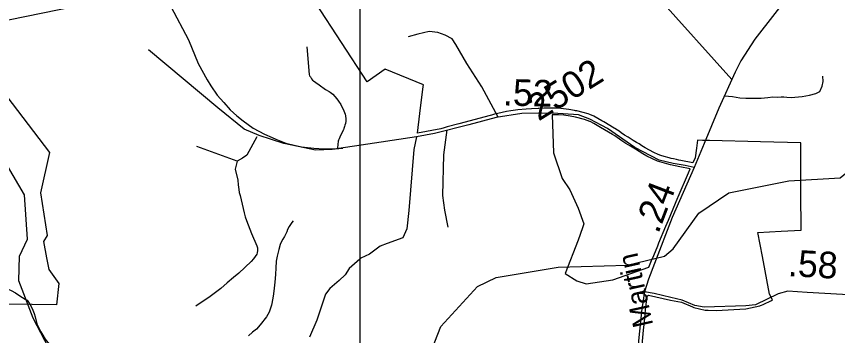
# Model space of a CAD drawing. Extents: x 2001466 to 31450019, y -30647475 to 847247.
# Drawn here: x 2166604 to 2174326, y 735129 to 738129 of the extents above; entities that cross this region are included whole.
import ezdxf

# ---------------------------------------------------------------- set-up
doc = ezdxf.new("R2010")
doc.units = 0
for name, color, linetype in [('Exist Boundary Political City Limit New', 7, 'Continuous'), ('Exist Boundary Political City Limit New Hole', 7, 'Continuous'), ('Exist Hydrographic Creek Single Shore', 7, 'Continuous'), ('Exist Hydrographic Misc Water Feature', 7, 'Continuous'), ('Exist Road Non-System Type 51', 7, 'Continuous'), ('Exist Road Secondary Mileage Hundredths English Label', 7, 'Continuous'), ('Exist Road Secondary Type 41 Attributed', 7, 'Continuous'), ('Exist Road Secondary Type 51 Attributed', 7, 'Continuous'), ('Exist Road Secondary Type 51 Label', 7, 'Continuous'), ('Exist Road Secondary Type 51 Number Label', 7, 'Continuous'), ('Exist Utilities Electrical Transmission Line', 7, 'Continuous'), ('Map Preparation Boundary City Limit Buffer Line', 7, 'Continuous'), ('Map Preparation Inset Cut Line', 7, 'Continuous'), ('Prop Road Primary Interstate Projected', 7, 'Continuous')]:
    doc.layers.add(name, color=color, linetype=linetype)

msp = doc.modelspace()

# ---------------------------------------------------------------- linework, layer by layer
at = {"layer": 'Exist Boundary Political City Limit New'}
for points in [[(2173713, 735464.9), (2173686, 735517.8), (2173618.5, 735872.9), (2173575.8, 736098.9), (2173796.2, 736110.6), (2173981.8, 736120.2), (2173980.2, 736473.1), (2173979.2, 736941.2), (2173601, 736950.2), (2173119.8, 736961.7), (2173055, 736963.2), (2173007.2, 736964.4), (2172997.8, 736891.6), (2172986, 736801), (2172964.5, 736752.2), (2172852.5, 736775.1), (2172831.8, 736779), (2172810.5, 736783.1), (2172782, 736789.2), (2172761.2, 736794.1), (2172740.5, 736799.3), (2172693.8, 736812.1), (2172664.8, 736820.8), (2172639.8, 736830.1), (2172597.8, 736849.6), (2172556.8, 736870.8), (2172517, 736893.6), (2172484, 736913.8), (2172458.8, 736930.8), (2172436, 736943.7), (2172402.8, 736963.8), (2172355.8, 736992.8), (2172323.2, 737013.9), (2172291, 737036.1), (2172271.8, 737049.6), (2172256, 737060.1), (2172232.5, 737074.3), (2172223.2, 737079.9), (2172128, 737136.6), (2172107.8, 737148.6), (2172035, 737191.1), (2171994.5, 737207.1), (2171981.5, 737211.9), (2171933.8, 737225.6), (2171874, 737241.1), (2171860.2, 737241.9), (2171852.5, 737243.8), (2171799.8, 737253.1), (2171748.5, 737260.2), (2171697.2, 737265.1), (2171656, 737267.3), (2171604.8, 737267.9), (2171564.2, 737266.8), (2171514.8, 737263.5), (2171509.8, 737263.4), (2171448.5, 737261.3), (2171396, 737257.9), (2171317.5, 737249.8), (2171254, 737240.7), (2171213, 737233.6), (2171131.2, 737216.4), (2171100.8, 737208.9), (2171070.8, 737201), (2171060.2, 737198.1), (2170765.2, 737120.5), (2170655.2, 737090.1), (2170627, 737082.8), (2170593.5, 737073.6), (2170373.8, 737031.9), (2170396.8, 737216.1), (2170429, 737469.8), (2170431.2, 737486.5), (2170070, 737631.6), (2169901, 737513.5), (2169418.5, 738252.2)], [(2166409.8, 737506.1), (2166915.8, 736851.2), (2166830.2, 736471.4), (2166892.8, 736070.2), (2166859.2, 736013.1), (2166887.8, 735858.6), (2166908.2, 735749.1), (2167002.2, 735617.8), (2166981.8, 735417.1), (2166523.8, 735423.6)], [(2172477.8, 734935.6), (2172501.2, 735180.5), (2172508.8, 735257.2), (2172519.8, 735369.9), (2172524.5, 735420.3), (2172527.5, 735446.9), (2172531, 735473.5), (2172535.2, 735499.9), (2172538.2, 735502.3), (2172546.2, 735508.4), (2172755, 735462.9), (2172857, 735443.4), (2172961.5, 735398.5), (2172973.5, 735393.4), (2173079.8, 735367.1), (2173109.8, 735366.7), (2173183.5, 735365.7), (2173461.5, 735380.2), (2173594.5, 735409.1), (2173600.8, 735410.5), (2173611, 735415.3), (2173625, 735422.1), (2173704.8, 735460.2), (2173713, 735464.9)]]:
    msp.add_lwpolyline(points, dxfattribs=at)
at = {"layer": 'Exist Boundary Political City Limit New Hole'}
msp.add_lwpolyline([(2171874.2, 735643.1), (2171962.8, 735617), (2172212.5, 735654.3), (2172550.5, 735770.9), (2172576.8, 735835.8), (2172596.8, 735880.9), (2172634.8, 735972.9), (2172642.2, 735990.8), (2172646, 736000), (2172710.8, 736157.6), (2172734.5, 736213.9), (2172825, 736428.1), (2172827.5, 736433.9), (2172923.8, 736660.1), (2172940, 736697.2), (2172842.8, 736716), (2172754, 736734.1), (2172697, 736748.8), (2172633, 736767.8), (2172585.5, 736788.8), (2172531, 736816.6), (2172493, 736838.1), (2172426.8, 736879.9), (2172378.2, 736908.4), (2172335.5, 736934.7), (2172298, 736958.6), (2172230.5, 737005.2), (2172209.2, 737018.2), (2172095.8, 737085.9), (2172033.5, 737122), (2171999, 737140.2), (2171994.5, 737141.9), (2171945.8, 737160.9), (2171862.2, 737181.6), (2171812.5, 737191.4), (2171751.2, 737199.5), (2171702.5, 737204.6), (2171643, 737205.2), (2171653.8, 736845.4), (2171736.8, 736604.5), (2171807.8, 736498.8), (2171885, 736326.1), (2171939.2, 736177.9), (2171926, 736141.1), (2171885.2, 736025.2), (2171762.5, 735712), (2171874.2, 735643.1)], dxfattribs=at)
at = {"layer": 'Exist Hydrographic Creek Single Shore'}
msp.add_lwpolyline([(2168088.1, 733418.7), (2167946.2, 733493.8), (2167787, 733657.8), (2167493, 734132.9), (2167199.2, 734453.9), (2166761.2, 735292.8), (2166626, 735643.3), (2166633, 735876.1), (2166707, 736035.2), (2166680.2, 736452.5), (2166520, 736724.7), (2166503, 736816.9), (2166327.1, 737007.5), (2166284, 737149.4), (2166150.1, 737289.9), (2166074, 737504.7), (2165998.2, 737630.9), (2166014.2, 737755.3), (2166246.1, 737980.1), (2166287.8, 738049)], dxfattribs=at)
at = {"layer": 'Exist Hydrographic Misc Water Feature'}
for points in [[(2170447, 734682.6), (2170487, 734941), (2170594, 735214.3), (2170941, 735591), (2171116.1, 735676), (2171699, 735772.3), (2172348, 735791.9), (2172698, 735876.6), (2172781.1, 735943.8), (2173020, 736280.1), (2173302.1, 736471.1), (2173868.1, 736584.1), (2174351, 736610.3), (2174401, 736652), (2174524, 736970.9), (2174555, 737344.3)], [(2169204.6, 736207), (2169194.5, 736191), (2169169.1, 736154.7), (2169152.9, 736124.7), (2169145.5, 736102.7), (2169135.1, 736078.7), (2169125.6, 736060.6), (2169107.6, 736036.2), (2169096.1, 736012.4), (2169083.6, 735984.3), (2169070.1, 735938), (2169054.7, 735876.3), (2169047.1, 735827.9), (2169043.2, 735764), (2169039.5, 735706.2), (2169035.8, 735664.1), (2169034, 735632), (2169028, 735576.1), (2169020.8, 735520), (2169014.9, 735479.9), (2169001, 735413.9), (2168979.6, 735349.7), (2168955.8, 735303.9), (2168896.4, 735229.3), (2168860.3, 735189.3), (2168822.6, 735160.9), (2168787.1, 735126.9)], [(2165975.8, 735468.8), (2165994.1, 735468.9), (2166015.6, 735470.9), (2166037.9, 735476.9), (2166061.7, 735485.4), (2166085.5, 735497.3), (2166117.5, 735511.5), (2166145.6, 735523.9), (2166175.5, 735537.6), (2166233.4, 735556), (2166289.3, 735570.3), (2166351.3, 735584.9), (2166395.4, 735589.1), (2166432.9, 735585.5), (2166455, 735583.3), (2166499.3, 735575.4), (2166525.4, 735565.9), (2166555.3, 735552), (2166593.6, 735532.4), (2166627.3, 735510.2), (2166661.5, 735488.5), (2166685.3, 735470.7), (2166705.4, 735461.1)], [(2166705.4, 735461.1), (2166717.7, 735443), (2166742.3, 735401.2), (2166758.3, 735367.2), (2166770.4, 735335.3), (2166778.6, 735305.3), (2166794.8, 735239.5), (2166814.9, 735197.5), (2166833.1, 735163.5), (2166851.6, 735132), (2166875.4, 735095.9), (2166910, 735048.1), (2166938.1, 735006.1), (2166960.3, 734972.3), (2166980.6, 734944.5), (2166990.4, 734926.8), (2166994.5, 734914.9)]]:
    msp.add_lwpolyline(points, dxfattribs=at)
at = {"layer": 'Exist Road Non-System Type 51'}
for p, q in [((2173330.7, 737534.5), (2172559.3, 738395.7)), ((2168679.8, 736769.6), (2168300, 736907))]:
    msp.add_line(p, q, dxfattribs=at)
for points in [[(2171132.4, 737181.6), (2170978.9, 737466.3), (2170840.5, 737685.6), (2170736.7, 737864.5), (2170700.2, 737918.4), (2170634.1, 737953.1), (2170565.4, 737976), (2170484.9, 737985.7), (2170377.2, 737960.7), (2170286.9, 737935.7)], [(2170364.7, 736998.2), (2169972.1, 736937.8), (2169572.3, 736877.1), (2169416.4, 736870.8), (2169119.3, 736933.6), (2168887, 737009), (2168744.6, 737069.8), (2168497.7, 737268.7), (2167845.8, 737813.2)], [(2169335.8, 737843.6), (2169356.6, 737582.9), (2169360.8, 737571.4), (2169368, 737559.6), (2169378.4, 737542), (2169386.8, 737531), (2169395.8, 737524.1), (2169418.9, 737507.2), (2169449, 737485.2), (2169509.2, 737443.3), (2169543.1, 737423.4), (2169554.6, 737416.8), (2169567.2, 737407.6), (2169578.2, 737397.5), (2169615.3, 737355.6), (2169633.5, 737333.6), (2169653.4, 737301.8), (2169683.6, 737241.8), (2169695.7, 737209.9), (2169699, 737194.3), (2169701.9, 737167.4), (2169701.4, 737145.6), (2169697.4, 737122.9), (2169693.4, 737106.6), (2169690.2, 737093.3), (2169683.8, 737075.4), (2169678.3, 737061.9), (2169648.3, 737003.7), (2169644.1, 736994.2), (2169637.6, 736977.8), (2169633, 736966.5), (2169630.6, 736957.7), (2169622.6, 736893.2)], [(2173261.6, 737383), (2173338.5, 737376.2), (2173407, 737362.5), (2173461.8, 737359.4), (2173521.2, 737359.4), (2173606.4, 737360.9), (2173668.8, 737367), (2173715.7, 737371.6), (2173759.9, 737370.1), (2173794.9, 737373.1), (2173820.7, 737373.1), (2173849.7, 737370.1), (2173889.2, 737367), (2173924.2, 737368.6), (2173992.7, 737376.2), (2174062.7, 737388.4), (2174122.1, 737403.6), (2174158.6, 737423.4), (2174179.9, 737472.1), (2174189.1, 737516.3), (2174187.6, 737568.1)], [(2170652, 737062.9), (2170620.4, 736829.2), (2170611.2, 736444.6), (2170629.5, 736307.2), (2170661.5, 736147)], [(2168862.9, 736998.5), (2168771.4, 736824.6), (2168729.4, 736795.8), (2168679.8, 736769.6)], [(2170364.7, 736998.2), (2170340.7, 736879), (2170292.6, 736303.8), (2170275.3, 736132.6), (2170238.8, 736048.3), (2170089.5, 735993.6), (2170025.4, 735970.7), (2169922.4, 735892.9), (2169842.3, 735856.3), (2169832.9, 735848.1)], [(2168679.8, 736769.6), (2168661.5, 736691.8), (2168685.1, 736588.3), (2168688.3, 736546.5), (2168693.8, 736502.4), (2168699.6, 736474.6), (2168707.2, 736447.1), (2168745.4, 736282.7), (2168753.9, 736244.8), (2168766, 736210.9), (2168813, 736087.2), (2168865.9, 735973.7), (2168870.9, 735952.8), (2168872.1, 735927.8), (2168868.3, 735907.6), (2168862.8, 735893.6), (2168832.8, 735851.4), (2168811.1, 735825.2), (2168695.8, 735716.2), (2168646, 735675.8), (2168584.5, 735623.5), (2168526.9, 735572.9), (2168524.9, 735570.9), (2168413.4, 735488), (2168369.8, 735457.7), (2168292.1, 735405.1)], [(2169832.9, 735848.1), (2169734, 735760.1), (2169695.5, 735698.6), (2169637.9, 735645.9), (2169551.3, 735570.8), (2169509.1, 735517), (2169427.9, 735275), (2169358.7, 735113.4)]]:
    msp.add_lwpolyline(points, dxfattribs=at)
at = {"layer": 'Exist Road Secondary Type 41 Attributed'}
msp.add_lwpolyline([(2175490.7, 735637.3), (2175270.4, 735574.5), (2175052.8, 735524.2), (2174868.6, 735499.1), (2174646.8, 735499.1), (2174039.9, 735534.7), (2173856.8, 735545.1), (2173766.8, 735520), (2173553.3, 735419.5), (2173463.3, 735409), (2173072, 735396.5), (2172982, 735413.2), (2172864.8, 735463.5), (2172758.1, 735486.5)], dxfattribs=at)
at = {"layer": 'Exist Road Secondary Type 51 Attributed'}
for points in [[(2175102.8, 741421.5), (2175065.9, 741030), (2175053.3, 740715.9), (2175023, 740207), (2175010.4, 740072.9), (2174985.3, 739974.5), (2174935.1, 739836.3), (2174649.4, 739327.4), (2174557.3, 739191.2), (2174427.6, 739059.3), (2174156.6, 738707.5), (2173901.2, 738372.4), (2173548.6, 737913.7), (2173416.8, 737710.6), (2173362.4, 737603.8), (2173208.5, 737266.6), (2173070.4, 736933.6), (2172976.2, 736709.5)], [(2172976.2, 736709.5), (2172891.5, 736728.4), (2172780.6, 736745.1), (2172648.7, 736778.7), (2172420.6, 736898), (2172163.2, 737073.9), (2171995.8, 737161.9), (2171888, 737203.8), (2171647.3, 737220.5), (2171356.4, 737216.4), (2171113.7, 737178.7), (2170858.3, 737109.5), (2170535, 737027.9), (2170364.7, 736998.2)], [(2172976.2, 736709.5), (2172770.1, 736240.4), (2172604.8, 735806.9), (2172548.3, 735658.2), (2172510.6, 735539.9)], [(2172510.6, 735539.9), (2172485.5, 735379.7), (2172457.8, 735111.6), (2172427.4, 734797.5), (2172403.9, 734676), (2172305, 734344.1), (2172226.5, 734102.2), (2172147.5, 733900.1), (2172013, 733626.8), (2171924.1, 733443.6), (2171788.6, 733150.4), (2171692.3, 732942), (2171674, 732879.2)], [(2172758.1, 735486.5), (2172600.1, 735523.2), (2172510.6, 735539.9)]]:
    msp.add_lwpolyline(points, dxfattribs=at)
at = {"layer": 'Exist Utilities Electrical Transmission Line'}
msp.add_lwpolyline([(2169832.9, 738571.2), (2169092.9, 738618.7), (2166388.2, 738065.6), (2166287.8, 738049)], dxfattribs=at)
at = {"layer": 'Map Preparation Boundary City Limit Buffer Line'}
for points in [[(2173713, 735464.9), (2173686, 735517.8), (2173618.5, 735872.9), (2173575.8, 736098.9), (2173796.2, 736110.6), (2173981.8, 736120.2), (2173980.2, 736473.1), (2173979.2, 736941.2), (2173601, 736950.2), (2173119.8, 736961.7), (2173055, 736963.2), (2173007.2, 736964.4), (2172997.8, 736891.6), (2172986, 736801), (2172964.5, 736752.2), (2172852.5, 736775.1), (2172831.8, 736779), (2172810.5, 736783.1), (2172782, 736789.2), (2172761.2, 736794.1), (2172740.5, 736799.3), (2172693.8, 736812.1), (2172664.8, 736820.8), (2172639.8, 736830.1), (2172597.8, 736849.6), (2172556.8, 736870.8), (2172517, 736893.6), (2172484, 736913.8), (2172458.8, 736930.8), (2172436, 736943.7), (2172402.8, 736963.8), (2172355.8, 736992.8), (2172323.2, 737013.9), (2172291, 737036.1), (2172271.8, 737049.6), (2172256, 737060.1), (2172232.5, 737074.3), (2172223.2, 737079.9), (2172128, 737136.6), (2172107.8, 737148.6), (2172035, 737191.1), (2171994.5, 737207.1), (2171981.5, 737211.9), (2171933.8, 737225.6), (2171874, 737241.1), (2171860.2, 737241.9), (2171852.5, 737243.8), (2171799.8, 737253.1), (2171748.5, 737260.2), (2171697.2, 737265.1), (2171656, 737267.3), (2171604.8, 737267.9), (2171564.2, 737266.8), (2171514.8, 737263.5), (2171509.8, 737263.4), (2171448.5, 737261.3), (2171396, 737257.9), (2171317.5, 737249.8), (2171254, 737240.7), (2171213, 737233.6), (2171131.2, 737216.4), (2171100.8, 737208.9), (2171070.8, 737201), (2171060.2, 737198.1), (2170765.2, 737120.5), (2170655.2, 737090.1), (2170627, 737082.8), (2170593.5, 737073.6), (2170373.8, 737031.9), (2170396.8, 737216.1), (2170429, 737469.8), (2170431.2, 737486.5), (2170070, 737631.6), (2169901, 737513.5), (2169418.5, 738252.2)], [(2166409.8, 737506.1), (2166915.8, 736851.2), (2166830.2, 736471.4), (2166892.8, 736070.2), (2166859.2, 736013.1), (2166887.8, 735858.6), (2166908.2, 735749.1), (2167002.2, 735617.8), (2166981.8, 735417.1), (2166523.8, 735423.6)], [(2171874.2, 735643.1), (2171962.8, 735617), (2172212.5, 735654.3), (2172550.5, 735770.9), (2172576.8, 735835.8), (2172596.8, 735880.9), (2172634.8, 735972.9), (2172642.2, 735990.8), (2172646, 736000), (2172710.8, 736157.6), (2172734.5, 736213.9), (2172825, 736428.1), (2172827.5, 736433.9), (2172923.8, 736660.1), (2172940, 736697.2), (2172842.8, 736716), (2172754, 736734.1), (2172697, 736748.8), (2172633, 736767.8), (2172585.5, 736788.8), (2172531, 736816.6), (2172493, 736838.1), (2172426.8, 736879.9), (2172378.2, 736908.4), (2172335.5, 736934.7), (2172298, 736958.6), (2172230.5, 737005.2), (2172209.2, 737018.2), (2172095.8, 737085.9), (2172033.5, 737122), (2171999, 737140.2), (2171994.5, 737141.9), (2171945.8, 737160.9), (2171862.2, 737181.6), (2171812.5, 737191.4), (2171751.2, 737199.5), (2171702.5, 737204.6), (2171643, 737205.2), (2171653.8, 736845.4), (2171736.8, 736604.5), (2171807.8, 736498.8), (2171885, 736326.1), (2171939.2, 736177.9), (2171926, 736141.1), (2171885.2, 736025.2), (2171762.5, 735712), (2171874.2, 735643.1)], [(2172477.8, 734935.6), (2172501.2, 735180.5), (2172508.8, 735257.2), (2172519.8, 735369.9), (2172524.5, 735420.3), (2172527.5, 735446.9), (2172531, 735473.5), (2172535.2, 735499.9), (2172538.2, 735502.3), (2172546.2, 735508.4), (2172755, 735462.9), (2172857, 735443.4), (2172961.5, 735398.5), (2172973.5, 735393.4), (2173079.8, 735367.1), (2173109.8, 735366.7), (2173183.5, 735365.7), (2173461.5, 735380.2), (2173594.5, 735409.1), (2173600.8, 735410.5), (2173611, 735415.3), (2173625, 735422.1), (2173704.8, 735460.2), (2173713, 735464.9)]]:
    msp.add_lwpolyline(points, dxfattribs=at)
at = {"layer": 'Map Preparation Inset Cut Line'}
for p, q in [((2169832.9, 738571.2), (2169832.9, 736922.8)), ((2169832.9, 736922.8), (2169832.9, 735848.1)), ((2169832.9, 735848.1), (2169832.9, 734014.4))]:
    msp.add_line(p, q, dxfattribs=at)
at = {"layer": 'Prop Road Primary Interstate Projected'}
msp.add_lwpolyline([(2167888.3, 738537.8), (2168222.1, 737907.7), (2168313.5, 737686.1), (2168397.3, 737533.7), (2168430.9, 737475.1), (2168491.2, 737389.6), (2168553.2, 737319.3), (2168613.6, 737252.3), (2168677.3, 737195.3), (2168736, 737146.7), (2168829.8, 737079.7), (2168937.6, 737022.2), (2169007.5, 736990.4), (2169044, 736974.9), (2169138.2, 736938.4), (2169215.9, 736918.3), (2169285.8, 736904.3), (2169401, 736890.6), (2169499, 736884.5), (2169600, 736884.5), (2169673.4, 736890.6)], dxfattribs=at)

# ---------------------------------------------------------------- texts
at = {"layer": 'Exist Road Secondary Mileage Hundredths English Label'}
for s, rotation, p in [('.52', 358.34439, (2171177.2, 737292.8)), ('.24', 69.12457, (2172639.2, 736078.7)), ('.58', 356.72712, (2173855.2, 735689.1))]:
    msp.add_text(s, height=250, rotation=rotation, dxfattribs=at).set_placement(p)
at = {"layer": 'Exist Road Secondary Type 51 Label'}
msp.add_text('Martin', height=190, rotation=102.47083, dxfattribs=at).set_placement((2172593.1, 735229.9))
at = {"layer": 'Exist Road Secondary Type 51 Number Label'}
msp.add_text('2502', height=250, rotation=31.91803, dxfattribs=at).set_placement((2171513.1, 737139.7))

doc.saveas('drawing.dxf')
